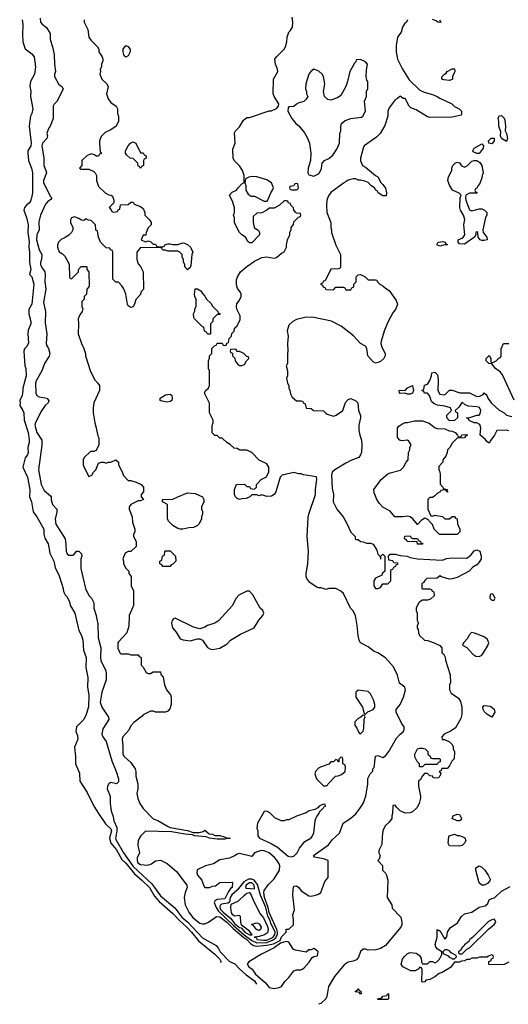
# Model space of a CAD drawing. Header units: inches. Extents: x 2789275 to 2951659, y 860290 to 1033804.
# Tile 292 of 316: x 2901751 to 2905705, y 1008646 to 1016610. Entities that reach past the tile are written whole.
import ezdxf

# ---------------------------------------------------------------- set-up
doc = ezdxf.new("R2010")
doc.units = ezdxf.units.IN
doc.header["$MEASUREMENT"] = 0
doc.layers.add('C9000', color=7, linetype='Continuous')
doc.layers.add('C9001', color=7, linetype='Continuous')

msp = doc.modelspace()

# ---------------------------------------------------------------- linework, layer by layer
at = {"layer": 'C9000', "color": 2}
for points, elevation in [([(2902481.7, 1010000), (2902479.2, 1009990), (2902487.9, 1009950), (2902534.9, 1009894.9), (2902577.6, 1009817.6), (2902610, 1009787.4), (2902680.8, 1009700.8), (2902740.9, 1009650), (2902801.5, 1009590), (2902841.5, 1009521.5), (2902878.8, 1009478.8), (2902990, 1009381.7), (2903043.3, 1009323.2), (2903104, 1009270), (2903142, 1009230), (2903198.2, 1009158.2), (2903330, 1009052), (2903371.7, 1009010), (2903380.3, 1008990), (2903376.2, 1008983.8)], 2), ([(2902529.1, 1010000), (2902527.4, 1009990), (2902530, 1009978), (2902590, 1009870.5), (2902670, 1009761.3), (2902819.7, 1009619.7), (2902890, 1009522.6), (2903005.7, 1009425.7), (2903064, 1009350), (2903111.6, 1009311.6), (2903230, 1009184.9), (2903340.7, 1009120.7), (2903358.7, 1009098.7), (2903373, 1009070), (2903450, 1008992.7), (2903492.3, 1008972.3), (2903530, 1008931.7), (2903584.2, 1008884.2), (2903650, 1008836.5), (2903667, 1008810)], 6), ([(2902726.3, 1010000), (2902711, 1009970), (2902706, 1009930), (2902721, 1009870), (2902702.8, 1009830), (2902700.7, 1009810), (2902707.7, 1009790), (2902730, 1009777.3), (2902789.4, 1009770.6), (2902818.4, 1009781.6), (2902850, 1009806), (2902890, 1009810.7), (2902945.8, 1009785.8), (2903021.1, 1009721.1), (2903102.8, 1009610), (2903106, 1009590), (2903090.7, 1009549.3), (2903082.8, 1009510), (2903090.9, 1009450.9), (2903121, 1009390), (2903150.7, 1009350), (2903170, 1009330.7), (2903210, 1009302.8), (2903230, 1009296), (2903250, 1009298), (2903278, 1009310), (2903344.8, 1009355.2), (2903370, 1009352.9), (2903427.6, 1009310), (2903479.4, 1009259.4), (2903565.3, 1009185.3), (2903588.9, 1009170), (2903618.8, 1009138.8), (2903642.8, 1009122.8), (2903670, 1009117.1), (2903750, 1009123.1), (2903803.7, 1009136.3), (2903858, 1009162), (2903870, 1009192), (2903906, 1009230), (2903907.3, 1009252.7), (2903930, 1009254), (2903966, 1009290), (2903968, 1009330), (2903962, 1009370), (2903976, 1009410), (2903961.2, 1009530), (2903963.2, 1009576.8), (2903970, 1009602), (2903990, 1009604.7), (2904010, 1009591.3), (2904030, 1009564.7), (2904090, 1009524.7), (2904110, 1009521), (2904146, 1009530), (2904170, 1009538), (2904188.9, 1009551.1), (2904220.4, 1009639.6), (2904247.3, 1009672.7), (2904248, 1009810), (2904210, 1009824), (2904136.4, 1009836.4), (2904129, 1009850), (2904250, 1009936.3), (2904281.6, 1009978.4), (2904305.2, 1010000)], 10), ([(2903404.4, 1010000), (2903427.3, 1009992.7), (2903454, 1009990), (2903450, 1009986), (2903430, 1009988), (2903410, 1009982), (2903350, 1009981.2), (2903286, 1009990), (2903261.4, 1010000)], 10), ([(2903684.7, 1010000), (2903691.3, 1009990), (2903786.2, 1009946.2), (2903837.3, 1009917.3), (2903924.4, 1009844.4), (2903950, 1009838.4), (2903970, 1009844.9), (2903997.2, 1009870), (2904015.3, 1009910), (2904058, 1009962), (2904110, 1009991.3), (2904115, 1010000)], 14), ([(2904684.9, 1010000), (2904680.4, 1009939.6), (2904658, 1009890), (2904658, 1009870), (2904668, 1009850), (2904659, 1009821), (2904648, 1009810), (2904688, 1009768), (2904688, 1009730), (2904710, 1009706), (2904718, 1009690), (2904728.9, 1009648.9), (2904725.2, 1009510), (2904762, 1009450), (2904764.7, 1009424.7), (2904835.3, 1009350), (2904842, 1009310), (2904842, 1009290), (2904835.3, 1009270), (2904710, 1009121), (2904670, 1009098), (2904633.6, 1009086.4), (2904570, 1009084.7), (2904550, 1009091.3), (2904530, 1009091.3), (2904510, 1009072), (2904493.1, 1009026.9), (2904475.3, 1009004.7), (2904450, 1008994), (2904410, 1008986), (2904375.5, 1008964.5), (2904299, 1008870), (2904250, 1008791.3), (2904235.6, 1008710), (2904227, 1008690), (2904186.6, 1008653.4), (2904170, 1008646)], 6), ([(2905336.5, 1010000), (2905352.7, 1009992.7), (2905362, 1009970), (2905351.3, 1009950), (2905330, 1009929.2), (2905310, 1009924), (2905229.1, 1009929.1), (2905218, 1009950), (2905224.7, 1010000)], 2), ([(2905710, 1008986), (2905671.6, 1008968.4), (2905630, 1008966), (2905547.3, 1008967.3), (2905547.3, 1008992.7), (2905562, 1008998), (2905567.3, 1009012.7), (2905582, 1009018), (2905586, 1009030), (2905582, 1009042), (2905570, 1009046), (2905543.6, 1009036.4), (2905530, 1009026), (2905472.7, 1009027.3), (2905450, 1009018), (2905410, 1009018), (2905391.6, 1009008.4), (2905370, 1009008), (2905350, 1008998), (2905324.7, 1008995.3), (2905310, 1008988), (2905270, 1008988), (2905235.9, 1008944.1), (2905170, 1008902), (2905146, 1008894), (2905110, 1008868.7), (2905070, 1008848), (2905038, 1008842), (2905030, 1008828), (2905010, 1008826), (2905006, 1008830), (2905007.3, 1008927.3), (2905002, 1008942), (2904990, 1008946), (2904974, 1008930), (2904950, 1008918), (2904916.4, 1008916.4), (2904850, 1008948), (2904838, 1008970), (2904848.7, 1009010), (2904862, 1009030), (2904890, 1009058), (2904910, 1009064.7), (2904959.6, 1009059.6), (2904983.6, 1009043.6), (2904999.6, 1009019.6), (2905002, 1008990), (2905010, 1008974), (2905050, 1008974), (2905070, 1008992), (2905090, 1008992), (2905110, 1008982), (2905130, 1008992), (2905148, 1009010), (2905168, 1009050), (2905166, 1009070), (2905130, 1009095.3), (2905119, 1009110), (2905113.2, 1009130), (2905129.2, 1009190), (2905130, 1009252), (2905142, 1009242), (2905150, 1009242), (2905190, 1009174), (2905207.3, 1009192.7), (2905213.2, 1009230), (2905234.5, 1009265.5), (2905293.7, 1009306.3), (2905324.8, 1009355.2), (2905350, 1009378), (2905410, 1009391), (2905470, 1009431), (2905517.2, 1009442.8), (2905538, 1009462), (2905550, 1009492), (2905570, 1009502), (2905594, 1009506), (2905650, 1009562), (2905720.4, 1009599.6)], 2)]:
    msp.add_lwpolyline(points, dxfattribs=dict(at, elevation=elevation))
for points, elevation in [([(2903710.7, 1009889.3), (2903690, 1009886), (2903651.3, 1009870), (2903630, 1009842), (2903530, 1009865.6), (2903510, 1009861.6), (2903490, 1009847.3), (2903450, 1009829.3), (2903370, 1009813.6), (2903318.8, 1009781.2), (2903255.2, 1009764.8), (2903187.1, 1009732.9), (2903184.7, 1009710), (2903191.1, 1009691.1), (2903224.7, 1009650), (2903238, 1009610), (2903250, 1009592), (2903288.4, 1009591.6), (2903310, 1009602), (2903336.4, 1009603.6), (2903370, 1009632), (2903470, 1009634), (2903474, 1009630), (2903470.6, 1009590), (2903457.3, 1009582.7), (2903440.3, 1009559.7), (2903410, 1009499.6), (2903350, 1009493.6), (2903334, 1009486), (2903324.9, 1009470), (2903339.7, 1009430), (2903360.3, 1009400.3), (2903482.2, 1009282.2), (2903568.2, 1009208.2), (2903630, 1009163), (2903670, 1009143.6), (2903750, 1009147.2), (2903795.8, 1009164.2), (2903819.7, 1009180.3), (2903837.3, 1009210), (2903837.8, 1009230), (2903831.3, 1009251.3), (2903769.5, 1009389.5), (2903761.3, 1009430), (2903730.8, 1009510), (2903726.4, 1009550), (2903730, 1009566), (2903764.7, 1009615.3), (2903810, 1009662), (2903854, 1009730), (2903855.1, 1009764.9), (2903850, 1009782), (2903832.8, 1009812.8), (2903814.3, 1009834.3), (2903769, 1009870), (2903730, 1009886.6)], 14), ([(2905490, 1009608.7), (2905470, 1009628), (2905442, 1009730), (2905442, 1009750), (2905470, 1009766), (2905490, 1009754), (2905513.4, 1009730), (2905541, 1009690), (2905556.9, 1009656.9), (2905556, 1009644), (2905536.9, 1009623.1), (2905510, 1009608.7)], 2), ([(2903630, 1009658.5), (2903602.9, 1009657.1), (2903564.3, 1009635.7), (2903510.7, 1009569.3), (2903469.1, 1009530.9), (2903454.8, 1009510), (2903447.9, 1009472.1), (2903435.6, 1009464.4), (2903383.7, 1009456.3), (2903374.2, 1009445.8), (2903371.6, 1009430), (2903380.1, 1009410), (2903396.4, 1009390), (2903459.1, 1009339.1), (2903490, 1009299.4), (2903530, 1009267.9), (2903543.7, 1009263.7), (2903572, 1009230), (2903610, 1009207), (2903632, 1009208), (2903610, 1009237.7), (2903546.7, 1009286.7), (2903539.3, 1009310), (2903537.4, 1009357.4), (2903530, 1009363.7), (2903490, 1009359.8), (2903475.8, 1009370), (2903466.3, 1009386.3), (2903460.2, 1009430), (2903462.7, 1009457.3), (2903519.4, 1009480.6), (2903569.9, 1009530.1), (2903590, 1009544.9), (2903611.7, 1009550), (2903624, 1009530), (2903642.1, 1009482.1), (2903697.9, 1009377.9), (2903724.4, 1009344.4), (2903755.5, 1009275.5), (2903761.4, 1009250), (2903755, 1009225), (2903731.4, 1009208.6), (2903690, 1009193.5), (2903647.3, 1009190), (2903667.1, 1009187.1), (2903671, 1009170), (2903724, 1009164), (2903750, 1009165.9), (2903801.8, 1009190), (2903816.1, 1009210), (2903817.7, 1009230), (2903783.6, 1009303.6), (2903776, 1009330), (2903758, 1009358), (2903742.3, 1009430), (2903699.9, 1009530), (2903674.2, 1009614.2), (2903648.8, 1009648.8)], 18), ([(2903630, 1009628.7), (2903610, 1009627.7), (2903584, 1009610), (2903579.1, 1009590), (2903585.7, 1009585.7), (2903650, 1009581), (2903648.7, 1009610)], 22), ([(2903690, 1009243.7), (2903666, 1009250), (2903643.1, 1009283.1), (2903629, 1009290), (2903630, 1009294), (2903670, 1009304.7), (2903690, 1009298), (2903704.7, 1009270), (2903701, 1009250)], 14), ([(2905594, 1009334), (2905570, 1009328.7), (2905544, 1009316), (2905414.8, 1009185.2), (2905392, 1009170), (2905384.7, 1009155.3), (2905350, 1009126), (2905344.7, 1009115.3), (2905330, 1009106), (2905318, 1009082), (2905302, 1009070), (2905302, 1009062), (2905310, 1009054), (2905330, 1009054), (2905368, 1009092), (2905390, 1009102), (2905545.6, 1009254.4), (2905590, 1009291.3), (2905604, 1009310)], 2), ([(2903906.4, 1009153.6), (2903860.7, 1009139.3), (2903810, 1009102.7), (2903708.5, 1009051.5), (2903604.7, 1008990), (2903592, 1008970), (2903604.7, 1008950), (2903631.1, 1008931.1), (2903660.5, 1008890), (2903740.5, 1008820.5), (2903770, 1008783), (2903810, 1008774.9), (2903850, 1008783), (2903869.4, 1008790.6), (2903895.3, 1008830), (2903930, 1008862), (2903970, 1008918), (2903990, 1008924.7), (2904025.4, 1008925.4), (2904038, 1008930), (2904050, 1008938), (2904092.9, 1008987.1), (2904116.4, 1009023.6), (2904130, 1009034), (2904162, 1009038), (2904166, 1009070), (2904146, 1009090), (2904130, 1009098), (2904110, 1009086), (2904090, 1009086), (2904070, 1009068), (2903983.1, 1009083.1), (2903968, 1009090), (2903930, 1009148.7)], 10), ([(2905210, 1009086), (2905190, 1009086), (2905174, 1009070), (2905178, 1009058), (2905218, 1009038), (2905230, 1009024.7), (2905242, 1009022), (2905250, 1009014), (2905270, 1009014), (2905286, 1009030), (2905282, 1009042), (2905242, 1009062), (2905230, 1009078)], 2), ([(2904510, 1008728), (2904502, 1008742), (2904470, 1008746), (2904466, 1008750), (2904482, 1008758), (2904486, 1008770), (2904491.6, 1008771.6), (2904498, 1008758), (2904511.6, 1008751.6), (2904514, 1008730)], 2), ([(2904650, 1008686), (2904646, 1008690), (2904682, 1008698), (2904690, 1008712), (2904722, 1008718), (2904730, 1008734), (2904734, 1008730), (2904734, 1008690), (2904730, 1008686)], 2)]:
    msp.add_lwpolyline(points, close=True, dxfattribs=dict(at, elevation=elevation))
at = {"layer": 'C9001', "color": 2}
for points, elevation in [([(2901770.6, 1016610), (2901777.3, 1016570), (2901773.4, 1016490), (2901777.3, 1016430), (2901794.4, 1016374.4), (2901850, 1016334.8), (2901867.3, 1016310), (2901878, 1016230), (2901870.5, 1016170), (2901839.3, 1016110), (2901833.4, 1016073.4), (2901840.7, 1016030), (2901838.8, 1015990), (2901857.3, 1015890), (2901850.8, 1015850), (2901838.8, 1015830), (2901827.3, 1015750), (2901844.9, 1015610), (2901840.7, 1015590), (2901817.3, 1015550), (2901816.3, 1015530), (2901822.8, 1015470), (2901847.7, 1015410), (2901855.5, 1015370), (2901854.9, 1015210), (2901847.7, 1015170), (2901837.5, 1015142.5), (2901830, 1015129), (2901807.9, 1015112.1), (2901791, 1015090), (2901786, 1015070), (2901807.7, 1015010), (2901819.1, 1014950), (2901816.4, 1014890), (2901827.7, 1014812.3), (2901824, 1014770), (2901830.4, 1014730), (2901830.5, 1014650), (2901842.8, 1014590), (2901832, 1014550), (2901850.6, 1014530.6), (2901866.8, 1014470), (2901850.8, 1014310), (2901825.4, 1014265.4), (2901824.7, 1014230), (2901841, 1014170), (2901841, 1014150), (2901821.1, 1014098.9), (2901816.3, 1014070), (2901823.6, 1013996.4), (2901810, 1013966), (2901791.6, 1013948.4), (2901784.7, 1013930), (2901792, 1013810), (2901802, 1013790), (2901804.7, 1013730), (2901776, 1013630), (2901778, 1013610), (2901772, 1013570), (2901752, 1013530), (2901756, 1013510), (2901751.3, 1013490), (2901778, 1013450), (2901784.7, 1013430), (2901786.8, 1013370), (2901819.5, 1013270), (2901827.7, 1013212.3), (2901827.3, 1013190), (2901816, 1013150), (2901821, 1013110), (2901814.8, 1013090), (2901794.8, 1013065.2), (2901778, 1012990), (2901814, 1012910), (2901834, 1012810), (2901831, 1012750), (2901846.8, 1012710), (2901859.1, 1012630), (2901890.7, 1012590), (2901946, 1012490), (2901946.8, 1012450), (2901955.3, 1012415.3), (2901981, 1012370), (2901995.2, 1012295.2), (2902027.3, 1012230), (2902038, 1012178), (2902070.5, 1012110.5), (2902102, 1012010), (2902104.9, 1011984.9), (2902118, 1011958), (2902130, 1011946.8), (2902153, 1011910), (2902163, 1011870), (2902196.3, 1011810), (2902230.4, 1011670), (2902250.4, 1011630), (2902261.6, 1011590), (2902268.4, 1011510), (2902288, 1011450), (2902287.7, 1011370), (2902302.4, 1011290), (2902299.3, 1011210), (2902310.3, 1011150), (2902308.3, 1011051.7), (2902290.5, 1010989.5), (2902271.3, 1010950), (2902211.3, 1010890), (2902206.8, 1010853.2), (2902219.1, 1010819.1), (2902220.7, 1010790), (2902195.2, 1010724.8), (2902203.8, 1010650), (2902202.4, 1010590), (2902235.1, 1010515.1), (2902238.8, 1010450), (2902298.5, 1010358.5), (2902350.4, 1010250), (2902388.1, 1010188.1), (2902445, 1010104.9), (2902490, 1010064), (2902494.4, 1010050), (2902481.7, 1010000)], 2), ([(2901918, 1016622), (2901921, 1016590), (2901933.7, 1016573.7), (2901967.1, 1016547.1), (2901997.3, 1016497.3), (2901998, 1016450), (2902018, 1016390), (2902031.1, 1016328.9), (2902032, 1016250), (2902042, 1016190), (2902032.7, 1016167.3), (2902032, 1016150), (2902066.8, 1016086.8), (2902092, 1016070), (2902102, 1016050), (2902054, 1015950), (2902030, 1015926), (2902022, 1015910), (2902022, 1015810), (2901998, 1015750), (2901984.7, 1015730), (2901971.3, 1015690), (2901976, 1015670), (2901970.8, 1015650), (2901934.8, 1015610), (2901930.8, 1015590), (2901947.3, 1015490), (2901947.3, 1015430), (2901964, 1015390), (2901967.3, 1015370), (2901943, 1015310), (2901943, 1015290), (2902000.7, 1015180.7), (2902012, 1015170), (2902003.6, 1015156.4), (2901979.8, 1015140.2), (2901961.4, 1015118.6), (2901918.8, 1015030), (2901906.2, 1014973.8), (2901908.5, 1014911.5), (2901890.6, 1014870), (2901888.7, 1014830), (2901908.5, 1014748.5), (2901930.7, 1014710), (2901927.3, 1014670), (2901919.1, 1014650), (2901920.5, 1014630), (2901930, 1014606), (2901954, 1014570), (2901957.3, 1014550), (2901954, 1014490), (2901962, 1014430), (2901943.8, 1014323.8), (2901960.7, 1014250), (2901958.5, 1014158.5), (2901970.7, 1014070), (2901966, 1013990), (2901970.9, 1013970.9), (2901984.7, 1013950), (2901996, 1013910), (2901990, 1013888), (2901951.1, 1013828.9), (2901931.3, 1013770), (2901884.9, 1013690), (2901878, 1013670), (2901882, 1013590), (2901890.5, 1013570.5), (2901910, 1013560.5), (2901972, 1013550), (2901986, 1013530), (2901981, 1013510), (2901958, 1013490), (2901922, 1013438), (2901878, 1013350), (2901874.9, 1013330), (2901890, 1013271), (2901930.8, 1013210), (2901930.7, 1013169.3), (2901902.8, 1012970), (2901925.5, 1012850), (2901950, 1012801), (2901999.8, 1012759.8), (2902006, 1012750), (2902007.1, 1012727.1), (2902018, 1012690), (2902052, 1012650), (2902052, 1012630), (2902039.1, 1012570), (2902043, 1012530), (2902118, 1012410), (2902125.4, 1012365.4), (2902127.3, 1012310), (2902136, 1012290), (2902150, 1012278.8), (2902182, 1012278), (2902190, 1012282), (2902210, 1012311.3), (2902230.7, 1012310.7), (2902250.7, 1012290.7), (2902254.8, 1012270), (2902246, 1012250), (2902246.8, 1012170), (2902282.8, 1012010), (2902310, 1011952), (2902332, 1011930), (2902350, 1011894), (2902352, 1011850), (2902371.3, 1011790), (2902371.6, 1011771.6), (2902383.6, 1011723.6), (2902386.8, 1011610), (2902407.3, 1011530), (2902404, 1011450), (2902407.7, 1011427.7), (2902446, 1011350), (2902451.3, 1011330), (2902450.8, 1011270), (2902416, 1011170), (2902402, 1011090), (2902416, 1011050), (2902471.1, 1010968.9), (2902471.3, 1010950), (2902424.5, 1010875.5), (2902414.8, 1010830), (2902422.8, 1010810), (2902451.8, 1010771.8), (2902496.5, 1010616.5), (2902533, 1010530), (2902550.6, 1010469.4), (2902550, 1010446), (2902534, 1010430), (2902490, 1010439), (2902472, 1010430), (2902461, 1010410), (2902458.8, 1010390), (2902482.8, 1010330), (2902482.8, 1010270), (2902491, 1010211), (2902506.4, 1010166.4), (2902513, 1010130), (2902537.3, 1010077.3), (2902537.6, 1010050), (2902529.1, 1010000)], 6), ([(2902274, 1016610), (2902274, 1016590), (2902302, 1016530), (2902312, 1016470), (2902330, 1016442), (2902382, 1016390), (2902391.1, 1016371.1), (2902392, 1016350), (2902418, 1016310), (2902424.7, 1016290), (2902423.6, 1016276.4), (2902412, 1016250), (2902412, 1016230), (2902402, 1016210), (2902404.7, 1016190), (2902401, 1016170), (2902414.8, 1016130), (2902454.4, 1016094.4), (2902466, 1016070), (2902454.8, 1016010), (2902466.8, 1015970), (2902490, 1015941), (2902532, 1015910), (2902542, 1015890), (2902542, 1015850), (2902552, 1015830), (2902552, 1015790), (2902530.7, 1015749.3), (2902490, 1015719), (2902442, 1015698), (2902410, 1015666), (2902398, 1015630), (2902398, 1015610), (2902402, 1015542), (2902412.7, 1015527.3), (2902398, 1015522), (2902390, 1015506), (2902370, 1015506), (2902356.4, 1015516.4), (2902330, 1015526), (2902294, 1015510), (2902254, 1015470), (2902254, 1015430), (2902234, 1015410), (2902250, 1015402), (2902310, 1015402), (2902350, 1015382), (2902362, 1015370), (2902374, 1015350), (2902372, 1015310), (2902390, 1015262), (2902442, 1015210), (2902472.7, 1015192.7), (2902491.6, 1015191.6), (2902502, 1015182), (2902512, 1015150), (2902512, 1015128), (2902474, 1015090), (2902492.7, 1015072.7), (2902498, 1015058), (2902510, 1015054), (2902542, 1015058), (2902547.3, 1015072.7), (2902562, 1015078), (2902567.3, 1015112.7), (2902630, 1015114), (2902650, 1015134), (2902670, 1015134), (2902678, 1015118), (2902730, 1015098), (2902750, 1015082), (2902764.7, 1015050), (2902764.7, 1015030), (2902802, 1014990), (2902814, 1014970), (2902814, 1014950), (2902790, 1014926), (2902774, 1014890), (2902772.7, 1014867.3), (2902750, 1014866), (2902734, 1014830), (2902770, 1014814), (2902790, 1014822), (2902799.6, 1014819.6), (2902812.7, 1014812.7), (2902830, 1014794), (2902850, 1014794), (2902858, 1014778), (2902870, 1014774), (2902910, 1014774), (2902922, 1014778), (2902926, 1014790), (2902950, 1014798), (2902970, 1014798), (2902990, 1014791.3), (2903030, 1014791.3), (2903070, 1014804.7), (2903083.6, 1014803.6), (2903110, 1014792), (2903132, 1014770), (2903151, 1014730), (2903144.7, 1014710), (2903136.9, 1014623.1), (2903130, 1014606), (2903110, 1014588), (2903088, 1014610), (2903088, 1014630), (2903078, 1014650), (2903078, 1014670), (2903066, 1014690), (2903066, 1014710), (2903046, 1014730), (2903030, 1014738), (2902950, 1014738), (2902930, 1014746), (2902910, 1014746), (2902902, 1014762), (2902890, 1014766), (2902730, 1014768), (2902698, 1014730), (2902698, 1014670), (2902710, 1014634), (2902730, 1014614), (2902751.1, 1014571.1), (2902752, 1014430), (2902732.7, 1014407.3), (2902730, 1014386), (2902690, 1014346), (2902683.5, 1014316.5), (2902670, 1014288), (2902650, 1014282), (2902630, 1014295.3), (2902622.7, 1014310), (2902609, 1014390), (2902592.9, 1014432.9), (2902578, 1014458), (2902550, 1014486), (2902530, 1014486), (2902506, 1014510), (2902506, 1014730), (2902502, 1014742), (2902487.3, 1014747.3), (2902482, 1014762), (2902450, 1014766), (2902406, 1014810), (2902388, 1014850), (2902382, 1014902), (2902368.4, 1014908.4), (2902366, 1014950), (2902330, 1014986), (2902308.4, 1014988.4), (2902290, 1014998), (2902270, 1014986), (2902252.7, 1014987.3), (2902230, 1015002), (2902194.6, 1015014.6), (2902171.6, 1015008.4), (2902162, 1014990), (2902162, 1014970), (2902182, 1014930), (2902182, 1014910), (2902171.3, 1014888.7), (2902151.1, 1014868.9), (2902115.3, 1014844.7), (2902090, 1014835.3), (2902064.7, 1014810), (2902058, 1014790), (2902058, 1014770), (2902071.6, 1014731.6), (2902096.9, 1014716.9), (2902116.9, 1014696.9), (2902151.6, 1014631.6), (2902154, 1014530), (2902158, 1014518), (2902170, 1014514), (2902226, 1014570), (2902226, 1014590), (2902250, 1014614), (2902290, 1014614), (2902294, 1014610), (2902294, 1014590), (2902312, 1014570), (2902312.7, 1014452.7), (2902294, 1014430), (2902292, 1014390), (2902274, 1014370), (2902274, 1014350), (2902254, 1014330), (2902254, 1014290), (2902262, 1014270), (2902258, 1014250), (2902237.3, 1014222.7), (2902224, 1014190), (2902227.7, 1014150), (2902224.9, 1014070), (2902250.8, 1013990), (2902271, 1013950), (2902284.7, 1013910), (2902284.7, 1013890), (2902323.5, 1013763.5), (2902358, 1013698), (2902384.7, 1013670), (2902396, 1013650), (2902398, 1013610), (2902351.3, 1013510), (2902346, 1013470), (2902346, 1013430), (2902358, 1013350), (2902371.3, 1013310), (2902371.6, 1013291.6), (2902383.6, 1013243.6), (2902391.6, 1013228.4), (2902391.6, 1013171.6), (2902370, 1013126), (2902350, 1013118), (2902323.6, 1013116.4), (2902272, 1013070), (2902264.7, 1013050), (2902264.7, 1013010), (2902270, 1012994), (2902310, 1012914), (2902334.6, 1012925.4), (2902348, 1012950), (2902368, 1012970), (2902390, 1013022), (2902410, 1013032), (2902431.6, 1013031.6), (2902450, 1013022), (2902468.4, 1013031.6), (2902490, 1013032), (2902530, 1013051), (2902552, 1013030), (2902552, 1013010), (2902578.8, 1012958.8), (2902590, 1012922), (2902630, 1012882), (2902650, 1012882), (2902694, 1012870), (2902734, 1012850), (2902754, 1012830), (2902754, 1012790), (2902734, 1012770), (2902734, 1012750), (2902754, 1012730), (2902730, 1012718), (2902710, 1012718), (2902651.1, 1012688.9), (2902638, 1012670), (2902638, 1012650), (2902662, 1012590), (2902664.7, 1012544.7), (2902682, 1012490), (2902682, 1012470), (2902672.7, 1012447.3), (2902672, 1012430), (2902694, 1012390), (2902694, 1012350), (2902651.6, 1012308.4), (2902630, 1012308), (2902605.4, 1012294.6), (2902584.7, 1012250), (2902592, 1012230), (2902592, 1012210), (2902610, 1012174), (2902634, 1012150), (2902634, 1012130), (2902652.7, 1012107.3), (2902654, 1012030), (2902672, 1011990), (2902671.6, 1011871.6), (2902638, 1011790), (2902635.3, 1011704.7), (2902618, 1011650), (2902550, 1011578), (2902546, 1011570), (2902546.4, 1011526.4), (2902562, 1011490), (2902570, 1011482), (2902630, 1011482), (2902650, 1011472), (2902710, 1011474), (2902718, 1011458), (2902734, 1011450), (2902734, 1011390), (2902750, 1011374), (2902774, 1011330), (2902790, 1011322), (2902810, 1011322), (2902830, 1011334), (2902890, 1011334), (2902892.7, 1011312.7), (2902911.1, 1011291.1), (2902922, 1011230), (2902938, 1011190), (2902972, 1011150), (2902978, 1011130), (2902978, 1011070), (2902965.4, 1011034.6), (2902950, 1011018), (2902930, 1011008.7), (2902850, 1011008.7), (2902830, 1011018), (2902810, 1011018), (2902751.6, 1010988.4), (2902743.6, 1010976.4), (2902675.3, 1010924.7), (2902650, 1010898), (2902635.3, 1010864.7), (2902586, 1010810), (2902581, 1010790), (2902586, 1010730), (2902584.7, 1010670), (2902598, 1010650), (2902650, 1010602), (2902684.7, 1010550), (2902691.3, 1010530), (2902691, 1010490), (2902706, 1010430), (2902706, 1010390), (2902698, 1010350), (2902706.8, 1010310), (2902722.8, 1010270), (2902750.8, 1010230), (2902830, 1010144.9), (2902870, 1010133), (2902946, 1010086), (2902970, 1010077.1), (2903110, 1010050.5), (2903154.4, 1010034.4), (2903204, 1010036), (2903236.4, 1010043.6), (2903250, 1010054), (2903283.6, 1010023.6), (2903310, 1010022), (2903330, 1010011.3), (2903370, 1010011), (2903404.4, 1010000)], 10), ([(2904305.2, 1010000), (2904338, 1010030), (2904368, 1010110), (2904429.3, 1010150.7), (2904472.1, 1010187.9), (2904504, 1010230), (2904529.1, 1010270.9), (2904553.2, 1010330), (2904568.7, 1010430), (2904568.9, 1010471.1), (2904586, 1010510), (2904607.3, 1010532.7), (2904608, 1010550), (2904619, 1010561), (2904630, 1010652), (2904650, 1010658), (2904690, 1010642.8), (2904710, 1010656), (2904737.2, 1010690), (2904800.1, 1010799.9), (2904829.3, 1010830.7), (2904855.3, 1010850), (2904862, 1010870), (2904862, 1010890), (2904840.2, 1010920.2), (2904798, 1011010), (2904798, 1011030), (2904830, 1011072), (2904856, 1011130), (2904874, 1011190), (2904868, 1011210), (2904824, 1011244), (2904809.1, 1011309.1), (2904775.5, 1011375.5), (2904710, 1011448.7), (2904650, 1011488.7), (2904620.2, 1011500.2), (2904570, 1011538), (2904508, 1011570), (2904498, 1011590), (2904489.1, 1011629.1), (2904482, 1011710), (2904468, 1011790), (2904448, 1011830), (2904428.7, 1011850), (2904370, 1011968), (2904348.9, 1011988.9), (2904308.4, 1012008.4), (2904251.6, 1012008.4), (2904230, 1012002), (2904190, 1012015.3), (2904170, 1012015.3), (2904150, 1012022), (2904098, 1012058), (2904075.3, 1012090), (2904069.3, 1012109.3), (2904069.2, 1012130), (2904082.7, 1012210), (2904089.3, 1012310), (2904077.2, 1012430), (2904084.7, 1012584.7), (2904089.4, 1012610.6), (2904145.2, 1012770), (2904145.2, 1012810), (2904155.3, 1012890), (2904153.2, 1012913.2), (2904048.9, 1012928.9), (2904030, 1012938), (2904010, 1012938), (2903970, 1012948), (2903910, 1012935.3), (2903875.3, 1012924.7), (2903858, 1012910), (2903824.7, 1012790), (2903810.5, 1012769.5), (2903790, 1012755.3), (2903750, 1012754), (2903710, 1012768), (2903690, 1012758), (2903670, 1012766), (2903630, 1012766), (2903614, 1012750), (2903583.6, 1012736.4), (2903550, 1012735.3), (2903530, 1012729), (2903510, 1012738), (2903498, 1012750), (2903488, 1012770), (2903488, 1012810), (2903506, 1012850), (2903570, 1012854), (2903590, 1012834), (2903610, 1012834), (2903618, 1012818), (2903650, 1012814), (2903666, 1012830), (2903666, 1012850), (2903706, 1012890), (2903748.4, 1012911.6), (2903768.4, 1012951.6), (2903768, 1012990), (2903750, 1013018), (2903690, 1013048), (2903630, 1013108), (2903590, 1013128), (2903532.7, 1013127.3), (2903510, 1013142), (2903485.6, 1013145.6), (2903453.6, 1013173.6), (2903426, 1013190), (2903390, 1013226), (2903370, 1013226), (2903350, 1013246), (2903330, 1013246), (2903307.3, 1013267.3), (2903307.3, 1013327.3), (2903318, 1013350), (2903318, 1013370), (2903286, 1013430), (2903287.3, 1013507.3), (2903246, 1013590), (2903255.3, 1013610), (2903278, 1013630), (2903288, 1013650), (2903287.3, 1013747.3), (2903286, 1013770), (2903278, 1013790), (2903278, 1013850), (2903287.3, 1013872.7), (2903288.4, 1013891.6), (2903306, 1013910), (2903306, 1013950), (2903327.3, 1013972.7), (2903342, 1013978), (2903350, 1013994), (2903390, 1013994), (2903398, 1013978), (2903410, 1013974), (2903422, 1013978), (2903427.3, 1013992.7), (2903442, 1013998), (2903446, 1014030), (2903466, 1014050), (2903468.4, 1014071.6), (2903486, 1014090), (2903490, 1014114), (2903510, 1014134), (2903534.6, 1014185.4), (2903534.6, 1014214.6), (2903508.4, 1014268.4), (2903506, 1014290), (2903508.4, 1014311.6), (2903530, 1014342), (2903542, 1014370), (2903542, 1014390), (2903535.3, 1014410), (2903514.6, 1014434.6), (2903504.7, 1014464.7), (2903505.2, 1014505.2), (2903513.2, 1014530), (2903539, 1014570), (2903590, 1014614.8), (2903650, 1014658), (2903710, 1014686), (2903750, 1014691.3), (2903810, 1014681), (2903830, 1014686), (2903870, 1014722), (2903890, 1014732), (2903908.7, 1014770), (2903908.7, 1014790), (2903918, 1014830), (2903938, 1014870), (2903938, 1014890), (2903947.3, 1014912.7), (2903948, 1014930), (2903967.3, 1014952.7), (2903970, 1014974), (2904007.3, 1015012.7), (2904022, 1015018), (2904026, 1015030), (2904022, 1015042), (2903990, 1015046), (2903986, 1015050), (2903968.4, 1015068.4), (2903967.3, 1015087.3), (2903946, 1015110), (2903942, 1015122), (2903927.3, 1015127.3), (2903922, 1015142), (2903910, 1015146), (2903890, 1015146), (2903854, 1015110), (2903810, 1015086), (2903770, 1015086), (2903751.6, 1015068.4), (2903710, 1015048), (2903670, 1015046), (2903641, 1015019), (2903640.7, 1014970), (2903648.1, 1014928.1), (2903683.6, 1014903.6), (2903691.3, 1014890), (2903692, 1014870), (2903630, 1014806), (2903610, 1014806), (2903596.4, 1014816.4), (2903578, 1014850), (2903550, 1014868.7), (2903528.7, 1014890), (2903490, 1014966), (2903488.4, 1015008.4), (2903482, 1015030), (2903488.4, 1015051.6), (2903488.4, 1015088.4), (2903474.6, 1015134.6), (2903448, 1015190), (2903470, 1015214), (2903506, 1015230), (2903518, 1015250), (2903550, 1015282), (2903567.3, 1015292.7), (2903568.7, 1015350), (2903554, 1015390), (2903529.1, 1015429.1), (2903486, 1015470), (2903478, 1015490), (2903476.4, 1015563.6), (2903495.3, 1015610), (2903490, 1015694), (2903498, 1015710), (2903530, 1015744.7), (2903563.2, 1015796.8), (2903590, 1015818), (2903610, 1015818), (2903770, 1015872), (2903790, 1015872), (2903828.4, 1015891.6), (2903846, 1015910), (2903848, 1015930), (2903809.1, 1015989.1), (2903802, 1016010), (2903804, 1016130), (2903839, 1016190), (2903838, 1016210), (2903821.2, 1016250), (2903815.3, 1016290), (2903828, 1016310), (2903890, 1016372), (2903902, 1016390), (2903914, 1016430), (2903915.3, 1016470), (2903928.7, 1016510), (2903940.4, 1016519.6), (2903958, 1016550), (2903962, 1016590), (2903955.3, 1016630)], 10), ([(2904888.7, 1016610), (2904882, 1016590), (2904864.5, 1016575.5), (2904849.5, 1016550.5), (2904838, 1016510), (2904809.1, 1016469.1), (2904798, 1016402), (2904796, 1016350), (2904809.4, 1016290), (2904849.3, 1016210), (2904903.2, 1016123.2), (2904990, 1016039), (2905023.2, 1016023.2), (2905090, 1016005.2), (2905130, 1015989.2), (2905150, 1015974), (2905248, 1015930), (2905270, 1015908.7), (2905306, 1015890), (2905326, 1015870), (2905326, 1015850), (2905322, 1015838), (2905250, 1015821), (2905070, 1015818), (2905050, 1015824.7), (2904959.8, 1015879.8), (2904916.9, 1015896.9), (2904902, 1015910), (2904870, 1015972), (2904852.7, 1015972.7), (2904830, 1015992), (2904826, 1015990), (2904808.4, 1015971.6), (2904790, 1015962), (2904742, 1015898), (2904729.2, 1015870), (2904728.7, 1015830), (2904705.6, 1015754.4), (2904669, 1015690), (2904639.3, 1015660.7), (2904539.3, 1015590), (2904529.2, 1015570), (2904509, 1015490), (2904508.7, 1015468.7), (2904526, 1015430), (2904550, 1015418), (2904628.9, 1015348.9), (2904650, 1015338), (2904674, 1015294), (2904690, 1015278), (2904710, 1015246), (2904718, 1015210), (2904715.3, 1015184.7), (2904690, 1015184.7), (2904652, 1015210), (2904644.7, 1015224.7), (2904631.6, 1015231.6), (2904622, 1015250), (2904592, 1015270), (2904570, 1015292), (2904543.6, 1015303.6), (2904510, 1015312), (2904490, 1015312), (2904470, 1015322), (2904450, 1015322), (2904410, 1015312), (2904360.2, 1015279.8), (2904270, 1015211), (2904250, 1015184.7), (2904236, 1015150), (2904232.7, 1015110), (2904237.2, 1015050), (2904269, 1014970), (2904268.7, 1014930), (2904275.3, 1014910), (2904275.3, 1014890), (2904310, 1014786), (2904348, 1014710), (2904346, 1014610), (2904342, 1014598), (2904330, 1014594), (2904268.9, 1014591.1), (2904222, 1014498), (2904210, 1014494), (2904202, 1014478), (2904186, 1014470), (2904202, 1014462), (2904206, 1014450), (2904222, 1014442), (2904226, 1014430), (2904232.7, 1014427.3), (2904290, 1014426), (2904310, 1014446), (2904370, 1014446), (2904382, 1014442), (2904390, 1014426), (2904430, 1014426), (2904438, 1014442), (2904454, 1014450), (2904454, 1014470), (2904474, 1014490), (2904474, 1014530), (2904490, 1014546), (2904510, 1014548), (2904546, 1014530), (2904570, 1014506), (2904630, 1014506), (2904642, 1014502), (2904646, 1014490), (2904666, 1014470), (2904690, 1014458), (2904710, 1014438), (2904740.4, 1014420.4), (2904798, 1014338), (2904808.7, 1014310), (2904795.3, 1014270), (2904770, 1014238), (2904732.7, 1014170), (2904702, 1014098), (2904677.2, 1014010), (2904673.2, 1013990), (2904680.2, 1013960.2), (2904708, 1013910), (2904708, 1013890), (2904698, 1013870), (2904670, 1013844.7), (2904650, 1013838), (2904630, 1013832), (2904610, 1013842), (2904566.8, 1013890), (2904560.7, 1013950), (2904550.4, 1013970.4), (2904510, 1013990.8), (2904453.2, 1014053.2), (2904351.3, 1014130), (2904272.8, 1014172.8), (2904130, 1014201), (2904070, 1014202.8), (2903990, 1014186), (2903962, 1014170), (2903930, 1014138), (2903914.6, 1014094.6), (2903924, 1014050), (2903919, 1013990), (2903922, 1013930), (2903918, 1013910), (2903918, 1013830), (2903908, 1013810), (2903918, 1013770), (2903918, 1013730), (2903908.7, 1013710), (2903918, 1013670), (2903928, 1013650), (2903928.9, 1013628.9), (2903938, 1013610), (2903943.1, 1013583.1), (2903956.4, 1013556.4), (2903990, 1013526), (2904030, 1013526), (2904042, 1013522), (2904046, 1013510), (2904062, 1013502), (2904068.9, 1013468.9), (2904110, 1013466), (2904128.4, 1013448.4), (2904210, 1013446), (2904227.3, 1013427.3), (2904240.4, 1013420.4), (2904290, 1013404), (2904312, 1013410), (2904364.7, 1013450), (2904386.4, 1013513.6), (2904410, 1013538), (2904430, 1013546), (2904470, 1013528), (2904488, 1013510), (2904493.2, 1013450), (2904509.5, 1013409.5), (2904509.5, 1013390), (2904496.2, 1013330), (2904496.2, 1013290), (2904502.9, 1013250), (2904516.2, 1013210), (2904520.7, 1013170), (2904517, 1013110), (2904509.6, 1013090.4), (2904494, 1013070), (2904430, 1013044.9), (2904390, 1013023.8), (2904302, 1012970), (2904279, 1012950), (2904273.2, 1012926.8), (2904280.2, 1012820.2), (2904289, 1012770), (2904288.7, 1012710), (2904318, 1012650), (2904368, 1012590), (2904402, 1012530), (2904430, 1012466), (2904466, 1012430), (2904466, 1012410), (2904470, 1012406), (2904490, 1012406), (2904508.4, 1012388.4), (2904530, 1012388), (2904556.4, 1012376.4), (2904590, 1012375.3), (2904610, 1012368), (2904640.2, 1012320.2), (2904650, 1012286), (2904667.3, 1012267.3), (2904670, 1012246), (2904674, 1012250), (2904674, 1012270), (2904690, 1012286), (2904706, 1012270), (2904706, 1012150), (2904687.3, 1012132.7), (2904682, 1012118), (2904630, 1012092), (2904615.3, 1012070), (2904615.3, 1012030), (2904628.9, 1012008.9), (2904650, 1012008), (2904670, 1012018), (2904690, 1012046), (2904730, 1012046), (2904754, 1012070), (2904754, 1012150), (2904758, 1012162), (2904770, 1012166), (2904778, 1012182), (2904794, 1012190), (2904798, 1012202), (2904814, 1012210), (2904810, 1012214), (2904778, 1012218), (2904770, 1012234), (2904738, 1012238), (2904734, 1012270), (2904750, 1012286), (2904790, 1012288), (2904830, 1012275.3), (2904886, 1012270), (2904910, 1012259), (2904970, 1012249), (2905170, 1012239), (2905208.1, 1012251.9), (2905250, 1012258), (2905370, 1012255.3), (2905402, 1012278), (2905427.1, 1012312.9), (2905450, 1012322), (2905474, 1012310), (2905484, 1012270), (2905484, 1012250), (2905470, 1012221), (2905450, 1012201), (2905418, 1012182), (2905388.7, 1012150), (2905290, 1012099.1), (2905250, 1012086.8), (2905226, 1012086), (2905163.6, 1012103.6), (2905150, 1012112), (2905130, 1012094), (2905046, 1012090), (2905026, 1012070), (2905022, 1012058), (2905006, 1012050), (2905006, 1012010), (2905010, 1012006), (2905070, 1012006), (2905082, 1012002), (2905087.3, 1011987.3), (2905102, 1011982), (2905106, 1011950), (2905076.4, 1011923.6), (2905050, 1011914), (2905010, 1011914), (2904990, 1011902), (2904978, 1011890), (2904958, 1011850), (2904958, 1011830), (2904968, 1011810), (2904968, 1011750), (2904978, 1011730), (2904968, 1011710), (2904968, 1011690), (2904976.4, 1011676.4), (2904978, 1011650), (2904986, 1011630), (2905026, 1011590), (2905050, 1011588), (2905106, 1011570), (2905150, 1011548), (2905168, 1011530), (2905168, 1011490), (2905180.4, 1011480.4), (2905194.6, 1011454.6), (2905195.3, 1011430), (2905235.3, 1011310), (2905238, 1011250), (2905229, 1011230), (2905228.9, 1011188.9), (2905243.1, 1011163.1), (2905302, 1011122), (2905316.5, 1011096.5), (2905329.2, 1011050), (2905329.4, 1010990.6), (2905321.5, 1010958.5), (2905276.5, 1010883.5), (2905243.1, 1010856.9), (2905186, 1010830), (2905168, 1010810), (2905168.9, 1010788.9), (2905187.3, 1010787.3), (2905230, 1010768), (2905248, 1010750), (2905258, 1010730), (2905258, 1010710), (2905268, 1010690), (2905267.3, 1010632.7), (2905248.4, 1010611.6), (2905230, 1010574), (2905210, 1010554), (2905167.3, 1010552.7), (2905162, 1010538), (2905146, 1010530), (2905158, 1010518), (2905156.4, 1010503.6), (2905142, 1010478), (2905130, 1010474), (2905098, 1010478), (2905094, 1010490), (2905070, 1010494), (2905050, 1010514), (2905027.3, 1010512.7), (2905010, 1010494), (2904994.6, 1010465.4), (2904978, 1010450), (2904978, 1010410), (2904995.3, 1010330), (2904994.6, 1010314.6), (2904982.7, 1010270), (2904964.1, 1010235.9), (2904930, 1010202.8), (2904910, 1010194.8), (2904870, 1010191), (2904830.7, 1010210.7), (2904800.7, 1010240.7), (2904790, 1010258), (2904770, 1010254), (2904769, 1010190), (2904762, 1010170), (2904762, 1010150), (2904740.4, 1010119.6), (2904709.1, 1010090.9), (2904688.7, 1010050), (2904684.9, 1010000)], 6), ([(2905148, 1016610), (2905158, 1016590), (2905150, 1016586), (2905134, 1016590), (2905121, 1016601), (2905092, 1016612)], 6), ([(2905752.9, 1013532.9), (2905658.6, 1013738.6), (2905640.2, 1013760.2), (2905602, 1013790), (2905570, 1013826), (2905546, 1013830), (2905526, 1013850), (2905526, 1013870), (2905550, 1013894), (2905562, 1013870), (2905562, 1013842), (2905570, 1013834), (2905590, 1013842), (2905606, 1013850), (2905630, 1013874), (2905642, 1013878), (2905646, 1013890), (2905647.3, 1013947.3), (2905666, 1013990), (2905710, 1013991.3)], 2), ([(2905710, 1013284), (2905690, 1013288.7), (2905612.7, 1013287.3), (2905594, 1013250), (2905562, 1013210), (2905550, 1013186), (2905530, 1013198), (2905516.5, 1013216.5), (2905478, 1013250), (2905482, 1013310), (2905474.6, 1013334.6), (2905450, 1013348), (2905428.9, 1013348.9), (2905388.4, 1013368.4), (2905382, 1013382), (2905366, 1013390), (2905392.7, 1013392.7), (2905449.1, 1013410.9), (2905470, 1013412), (2905477.2, 1013422.8), (2905481.2, 1013450), (2905472, 1013472), (2905450, 1013479.3), (2905383.7, 1013483.7), (2905354.6, 1013494.6), (2905330, 1013515.3), (2905304.7, 1013475.3), (2905274, 1013450), (2905278, 1013438), (2905294, 1013430), (2905294, 1013390), (2905270, 1013368), (2905230, 1013366), (2905208.4, 1013388.4), (2905208, 1013410), (2905246, 1013450), (2905238, 1013470), (2905190, 1013484), (2905132.5, 1013492.5), (2905104, 1013504), (2905082.7, 1013522.7), (2905068, 1013570), (2905050, 1013588), (2905026, 1013590), (2905022, 1013602), (2905006, 1013610), (2905022, 1013618), (2905027.3, 1013652.7), (2905050, 1013662), (2905070, 1013692), (2905084.5, 1013730), (2905087, 1013753), (2905110, 1013758.8), (2905130, 1013741), (2905134, 1013730), (2905138, 1013690), (2905134.8, 1013610), (2905150, 1013581), (2905190, 1013576), (2905230, 1013614), (2905250, 1013614), (2905311.6, 1013591.6), (2905390.9, 1013590.9), (2905450, 1013562), (2905475.3, 1013564.7), (2905500.4, 1013579.6), (2905510, 1013592), (2905530, 1013572), (2905538, 1013550), (2905567.7, 1013507.7), (2905630, 1013452), (2905672, 1013430), (2905691.1, 1013411.1), (2905730, 1013401)], 2), ([(2904115, 1010000), (2904132.3, 1010030), (2904142, 1010130), (2904148, 1010150), (2904154.6, 1010165.4), (2904175.3, 1010190), (2904178, 1010202), (2904210, 1010234), (2904215.3, 1010244.7), (2904226, 1010250), (2904222, 1010262), (2904210, 1010266), (2904190, 1010258), (2904174, 1010250), (2904163.6, 1010236.4), (2904139.6, 1010220.4), (2904094, 1010210), (2904070, 1010195.3), (2903991.1, 1010168.9), (2903930, 1010138), (2903910, 1010138), (2903890, 1010128.7), (2903866, 1010130), (2903814.6, 1010154.6), (2903774.6, 1010194.6), (2903750, 1010208), (2903730, 1010206), (2903676, 1010110), (2903671.3, 1010070), (2903678, 1010050), (2903678, 1010010), (2903684.7, 1010000)], 14), ([(2903261.4, 1010000), (2903260.4, 1010000.4), (2903166, 1010010), (2903150, 1010018), (2903090, 1010022), (2902980.7, 1010040.7), (2902770, 1010045.2), (2902731.3, 1010010), (2902726.3, 1010000)], 10), ([(2905224.7, 1010000), (2905226, 1010010), (2905270, 1010022), (2905290, 1010012), (2905310, 1010012), (2905336.5, 1010000)], 2)]:
    msp.add_lwpolyline(points, dxfattribs=dict(at, elevation=elevation))
for points, elevation in [([(2902610, 1016306), (2902598, 1016318), (2902589, 1016350), (2902589.3, 1016370.7), (2902610, 1016402), (2902630, 1016392), (2902646, 1016370), (2902646, 1016350), (2902630, 1016318)], 10), ([(2904510, 1016288), (2904474, 1016286), (2904472, 1016270), (2904461, 1016259), (2904422, 1016190), (2904404.7, 1016110), (2904391.3, 1016070), (2904350, 1015998), (2904322, 1015978), (2904270, 1015958), (2904244.7, 1015964.7), (2904218, 1015990), (2904209, 1016030), (2904221.2, 1016090), (2904209, 1016150), (2904199, 1016170), (2904172.5, 1016192.5), (2904130, 1016208.7), (2904107.9, 1016192.1), (2904091.3, 1016170), (2904066, 1016090), (2904064.7, 1016050), (2904072, 1016030), (2904072, 1016010), (2904082, 1015990), (2904070, 1015966), (2904050, 1015948), (2904010, 1015938), (2903990, 1015928), (2903970, 1015908), (2903930, 1015906), (2903923.6, 1015896.4), (2903922, 1015870), (2903952, 1015810), (2903984.7, 1015770), (2904010.5, 1015750.5), (2904055.2, 1015695.2), (2904077.5, 1015657.5), (2904096, 1015610), (2904106, 1015530), (2904104.7, 1015470), (2904084.7, 1015410), (2904082, 1015370), (2904090, 1015354), (2904130, 1015344.7), (2904170, 1015362), (2904178, 1015370), (2904193.6, 1015406.4), (2904198, 1015450), (2904218, 1015470), (2904252.5, 1015487.5), (2904284.7, 1015515.3), (2904318, 1015562), (2904338, 1015610), (2904342, 1015690), (2904348.4, 1015711.6), (2904348.7, 1015750), (2904355.3, 1015770), (2904385.6, 1015794.4), (2904430, 1015810.8), (2904518, 1015822), (2904528, 1015830), (2904548, 1015870), (2904542, 1015950), (2904558, 1015990), (2904558, 1016030), (2904567.3, 1016052.7), (2904568, 1016110), (2904561.2, 1016121.2), (2904555.3, 1016150), (2904556.4, 1016203.6), (2904566, 1016250), (2904548.4, 1016268.4)], 10), ([(2905230, 1016118), (2905183.1, 1016123.1), (2905166, 1016130), (2905167.3, 1016147.3), (2905188, 1016170), (2905202, 1016178), (2905210, 1016191.3), (2905250, 1016212), (2905270, 1016212), (2905271.3, 1016190), (2905252, 1016150), (2905254, 1016130), (2905250, 1016126)], 2), ([(2905690, 1015626), (2905650, 1015648.7), (2905642, 1015670), (2905643.1, 1015703.1), (2905629.1, 1015749.1), (2905628.7, 1015790), (2905622, 1015810), (2905630, 1015832), (2905650, 1015834), (2905670, 1015814), (2905676.9, 1015796.9), (2905681, 1015750), (2905678, 1015710), (2905691, 1015690), (2905698, 1015650)], 2), ([(2905570, 1015606.6), (2905546, 1015610), (2905544, 1015630), (2905567, 1015653), (2905590.6, 1015650.6), (2905591, 1015630), (2905578, 1015610)], 2), ([(2902730, 1015534), (2902750, 1015534), (2902758, 1015518), (2902774, 1015510), (2902774, 1015490), (2902758, 1015482), (2902754, 1015470), (2902754, 1015430), (2902738, 1015422), (2902730, 1015406), (2902722, 1015422), (2902710, 1015426), (2902706, 1015450), (2902670, 1015486), (2902646, 1015490), (2902616.4, 1015516.4), (2902608, 1015530), (2902608, 1015550), (2902628, 1015590), (2902648.9, 1015611.1), (2902670, 1015622), (2902692, 1015610)], 10), ([(2905470, 1015528), (2905448.9, 1015528.9), (2905420.4, 1015540.4), (2905418, 1015550), (2905429.4, 1015570.6), (2905490, 1015604.7), (2905504.7, 1015590), (2905501, 1015570)], 2), ([(2905410, 1015062.8), (2905470, 1015081), (2905490, 1015078.8), (2905512, 1015070), (2905532, 1015050), (2905532, 1015030), (2905521, 1015010), (2905498, 1014910), (2905502, 1014890), (2905532, 1014850), (2905534, 1014830), (2905510, 1014824), (2905490, 1014824), (2905478, 1014830), (2905462, 1014850), (2905458, 1014890), (2905450, 1014895.3), (2905442, 1014890), (2905442, 1014870), (2905432, 1014850), (2905370, 1014809), (2905350, 1014794), (2905310, 1014798), (2905298, 1014810), (2905298, 1014830), (2905335.5, 1014844.5), (2905353.2, 1014870), (2905344, 1014950), (2905353.6, 1014993.6), (2905342, 1015030), (2905317.2, 1015070), (2905313.2, 1015090), (2905315.3, 1015170), (2905322, 1015190), (2905306, 1015206), (2905254, 1015230), (2905228, 1015272), (2905214, 1015310), (2905222, 1015338), (2905248, 1015390), (2905248, 1015410), (2905255.3, 1015430), (2905275.3, 1015450), (2905290, 1015458.8), (2905310, 1015451), (2905327.1, 1015427.1), (2905350, 1015416), (2905372.5, 1015427.5), (2905410, 1015464.7), (2905428.7, 1015471.3), (2905450, 1015472), (2905474.4, 1015454.4), (2905491, 1015430), (2905502, 1015370), (2905492, 1015350), (2905491.3, 1015330), (2905475.3, 1015284.7), (2905462, 1015270), (2905450, 1015246), (2905438, 1015242), (2905434, 1015230), (2905438, 1015218), (2905450, 1015214), (2905450, 1015208), (2905390, 1015208), (2905362, 1015190), (2905358, 1015170), (2905361, 1015150), (2905390.8, 1015070.8)], 2), ([(2903630, 1015341.2), (2903604.7, 1015335.3), (2903578, 1015322), (2903572, 1015290), (2903582, 1015270), (2903582, 1015230), (2903599.6, 1015199.6), (2903623.6, 1015183.6), (2903650, 1015182), (2903730, 1015142), (2903750, 1015142), (2903755.3, 1015144.7), (2903782, 1015210), (2903798, 1015230), (2903806, 1015250), (2903788.7, 1015290), (2903750, 1015316), (2903670, 1015339.3)], 10), ([(2903990, 1015286), (2903978, 1015282), (2903970, 1015266), (2903938, 1015262), (2903934, 1015250), (2903938, 1015238), (2903950, 1015234), (2903990, 1015234), (2904002, 1015238), (2904006, 1015250), (2904002, 1015282)], 10), ([(2905150, 1014778), (2905126, 1014790), (2905138, 1014810), (2905174.8, 1014814.8), (2905194, 1014810), (2905198, 1014798), (2905212.7, 1014792.7), (2905210, 1014788.7), (2905190, 1014788.7)], 2), ([(2903270, 1014066), (2903262, 1014082), (2903246, 1014090), (2903242, 1014122), (2903230, 1014126), (2903166, 1014190), (2903160.4, 1014200.4), (2903158, 1014230), (2903167.3, 1014252.7), (2903168, 1014270), (2903178, 1014290), (2903178, 1014350), (2903168.4, 1014368.4), (2903166, 1014390), (2903170, 1014432), (2903190, 1014434), (2903216.9, 1014416.9), (2903230, 1014394), (2903250, 1014374), (2903262, 1014350), (2903296.9, 1014316.9), (2903310, 1014294), (2903354, 1014250), (2903358, 1014238), (2903374, 1014230), (2903370, 1014226), (2903350, 1014226), (2903314, 1014190), (2903314, 1014170), (2903294, 1014150), (2903294, 1014070), (2903290, 1014066)], 10), ([(2903490, 1013946), (2903458, 1013942), (2903454, 1013930), (2903458, 1013918), (2903472.7, 1013912.7), (2903474, 1013890), (2903491.6, 1013871.6), (2903494, 1013850), (2903519.6, 1013819.6), (2903530, 1013812), (2903550, 1013812), (2903570, 1013822), (2903586, 1013850), (2903606, 1013870), (2903602, 1013882), (2903590, 1013886), (2903566, 1013910), (2903550, 1013918), (2903530, 1013926), (2903507.3, 1013927.3), (2903502, 1013942)], 10), ([(2902944.7, 1013515.3), (2902903.2, 1013523.2), (2902888, 1013530), (2902888.7, 1013550), (2902930, 1013574.8), (2902970, 1013582), (2902982, 1013570), (2902984.7, 1013550), (2902982, 1013530), (2902970, 1013522)], 10), ([(2904890, 1013582), (2904869.1, 1013589.1), (2904830, 1013586.6), (2904824, 1013590), (2904822, 1013610), (2904830, 1013614), (2904870, 1013610.8), (2904890, 1013631), (2904930, 1013652), (2904938, 1013610), (2904930, 1013588), (2904910, 1013582)], 2), ([(2905310, 1013234), (2905322, 1013238), (2905328.4, 1013251.6), (2905370, 1013254), (2905374, 1013250), (2905358, 1013242), (2905350, 1013228), (2905290, 1013226), (2905250, 1013186), (2905232, 1013150), (2905212, 1013130), (2905211.1, 1013108.9), (2905199.6, 1013080.4), (2905174, 1013050), (2905174, 1013030), (2905143.6, 1012996.4), (2905142, 1012970), (2905151.6, 1012951.6), (2905154, 1012930), (2905152.7, 1012852.7), (2905174, 1012830), (2905178, 1012818), (2905211.1, 1012811.1), (2905212.7, 1012787.3), (2905206, 1012790), (2905202, 1012802), (2905190, 1012806), (2905158, 1012802), (2905154, 1012790), (2905130, 1012778), (2905110, 1012758), (2905090, 1012746), (2905070, 1012746), (2905054, 1012730), (2905054, 1012650), (2905078, 1012598), (2905090, 1012594), (2905110, 1012602), (2905171.1, 1012591.1), (2905190, 1012574), (2905230, 1012574), (2905250, 1012592), (2905270, 1012592), (2905278, 1012578), (2905290, 1012574), (2905292.7, 1012532.7), (2905312, 1012490), (2905311.3, 1012468.7), (2905290, 1012446), (2905147.3, 1012447.3), (2905106, 1012490), (2905090, 1012526), (2905066, 1012550), (2905062, 1012562), (2905036.4, 1012576.4), (2905030, 1012578), (2904999.6, 1012560.4), (2904970, 1012526), (2904932.9, 1012572.9), (2904910, 1012588.7), (2904890, 1012594), (2904850, 1012588.7), (2904786, 1012590), (2904750, 1012635.3), (2904690, 1012666), (2904660.2, 1012700.2), (2904642, 1012730), (2904618, 1012782), (2904615.3, 1012810), (2904675.3, 1012890), (2904730, 1012936), (2904750, 1012946), (2904833.6, 1012966.4), (2904858, 1012990), (2904878, 1013030), (2904895.3, 1013050), (2904898, 1013110), (2904908, 1013130), (2904908.4, 1013151.6), (2904918, 1013170), (2904900.4, 1013200.4), (2904890, 1013208), (2904843.1, 1013203.1), (2904826, 1013210), (2904808.7, 1013230), (2904808.7, 1013310), (2904818, 1013322), (2904842, 1013338), (2904870, 1013351), (2904890, 1013351.3), (2904945.4, 1013365.4), (2905010, 1013364.7), (2905065.4, 1013345.4), (2905114, 1013310), (2905130, 1013304.7), (2905190, 1013302), (2905225.4, 1013285.4), (2905250, 1013282), (2905274, 1013270), (2905294, 1013250), (2905298, 1013238)], 2), ([(2903050, 1012489), (2903030, 1012495.3), (2902990, 1012518), (2902958, 1012550), (2902946, 1012570), (2902946, 1012690), (2902906, 1012710), (2902906, 1012730), (2902990, 1012732), (2903030, 1012752), (2903110, 1012782), (2903170, 1012778), (2903230, 1012751.3), (2903242, 1012730), (2903242, 1012710), (2903222, 1012670), (2903222, 1012650), (2903231.1, 1012631.1), (2903231.3, 1012610), (2903222, 1012590), (2903222, 1012570), (2903202, 1012530), (2903190, 1012518), (2903156.9, 1012503.1), (2903119.6, 1012500.4), (2903070, 1012489)], 10), ([(2904930, 1012414), (2904970, 1012414), (2904978, 1012398), (2904994, 1012390), (2904998, 1012378), (2905012.7, 1012372.7), (2905010, 1012368), (2904970, 1012369), (2904966, 1012386), (2904886, 1012390), (2904882, 1012402), (2904866, 1012410), (2904868.4, 1012431.6), (2904910, 1012434), (2904918, 1012418)], 2), ([(2902910, 1012186), (2902902, 1012202), (2902886, 1012210), (2902886, 1012230), (2902902, 1012238), (2902906, 1012270), (2902922, 1012278), (2902926, 1012310), (2902930, 1012314), (2902970, 1012314), (2903011.6, 1012271.6), (2903014, 1012230), (2902990, 1012206), (2902978, 1012202), (2902970, 1012186)], 10), ([(2903610, 1011988), (2903590, 1011988), (2903525.4, 1011954.6), (2903502, 1011930), (2903471.1, 1011868.9), (2903362, 1011750), (2903330, 1011728.7), (2903270, 1011708.7), (2903250, 1011695.3), (2903210, 1011684), (2903156.5, 1011696.5), (2903010, 1011768.7), (2902996.9, 1011763.1), (2902984.7, 1011750), (2902978.8, 1011730), (2902987.7, 1011690), (2903016.4, 1011656.4), (2903050, 1011602.8), (2903074, 1011594), (2903130, 1011586.8), (2903190, 1011602), (2903210, 1011602), (2903230, 1011592), (2903270.9, 1011530.9), (2903290, 1011521), (2903310, 1011516), (2903370, 1011526.8), (2903430, 1011562), (2903458, 1011590), (2903538.9, 1011641.1), (2903648, 1011690), (2903686, 1011754), (2903718, 1011790), (2903726, 1011810), (2903718, 1011830), (2903698, 1011850), (2903638, 1011958)], 14), ([(2905570, 1011966), (2905558, 1011962), (2905554, 1011930), (2905570, 1011914), (2905590, 1011914), (2905598, 1011930), (2905582, 1011962)], 6), ([(2905406.4, 1011653.6), (2905384.7, 1011630), (2905375.3, 1011604.7), (2905342, 1011570), (2905334, 1011550), (2905370, 1011532), (2905416.9, 1011476.9), (2905441, 1011461), (2905470, 1011458), (2905490, 1011471.3), (2905506.8, 1011493.2), (2905537.2, 1011542.8), (2905546.6, 1011570), (2905535.6, 1011595.6), (2905510, 1011618), (2905430, 1011649)], 6), ([(2904490, 1011188), (2904472, 1011170), (2904471.3, 1011130), (2904524.7, 1011050), (2904538, 1010998), (2904550, 1010994), (2904568.4, 1011011.6), (2904610, 1011031.3), (2904624, 1011050), (2904624, 1011070), (2904614, 1011110), (2904590, 1011158), (2904570, 1011175.3)], 14), ([(2905570, 1010968), (2905530, 1010993.2), (2905510, 1011014), (2905500.9, 1011030), (2905499.3, 1011050), (2905510, 1011062.8), (2905556.8, 1011056.8), (2905572, 1011050), (2905590, 1011032), (2905594.8, 1011010)], 2), ([(2904530, 1010986), (2904512.7, 1010967.3), (2904490, 1010958), (2904462, 1010930), (2904463.6, 1010903.6), (2904479.6, 1010879.6), (2904498, 1010838), (2904510, 1010834), (2904530, 1010854), (2904536.4, 1010876.4), (2904538, 1010950), (2904546, 1010970), (2904542, 1010982)], 14), ([(2905090, 1010634), (2905150, 1010634), (2905154, 1010630), (2905152.7, 1010607.3), (2905138, 1010602), (2905130, 1010586), (2905030, 1010586), (2905010, 1010566), (2904987.3, 1010567.3), (2904986, 1010590), (2904966, 1010610), (2904948.4, 1010648.4), (2904948, 1010670), (2904970, 1010711.3), (2904990, 1010718), (2905010, 1010718), (2905031.6, 1010711.6), (2905054, 1010690), (2905054, 1010670), (2905072.7, 1010652.7), (2905078, 1010638)], 6), ([(2904350, 1010646), (2904334, 1010630), (2904332.7, 1010607.3), (2904327.3, 1010607.3), (2904322, 1010622), (2904310, 1010626), (2904290, 1010606), (2904270, 1010606), (2904251.6, 1010588.4), (2904190, 1010568), (2904170, 1010555.3), (2904144.7, 1010530), (2904138, 1010510), (2904152, 1010470), (2904210, 1010414), (2904230, 1010414), (2904242, 1010418), (2904246, 1010430), (2904306, 1010490), (2904327.3, 1010492.7), (2904355.3, 1010504.7), (2904386, 1010530), (2904387.3, 1010567.3), (2904382, 1010582), (2904366, 1010590), (2904366, 1010630), (2904362, 1010642)], 14), ([(2905290, 1010128.7), (2905250, 1010148), (2905258, 1010170), (2905290, 1010184.7), (2905310, 1010182), (2905324.7, 1010150), (2905322, 1010138), (2905310, 1010128.7)], 2)]:
    msp.add_lwpolyline(points, close=True, dxfattribs=dict(at, elevation=elevation))

doc.saveas('drawing.dxf')
